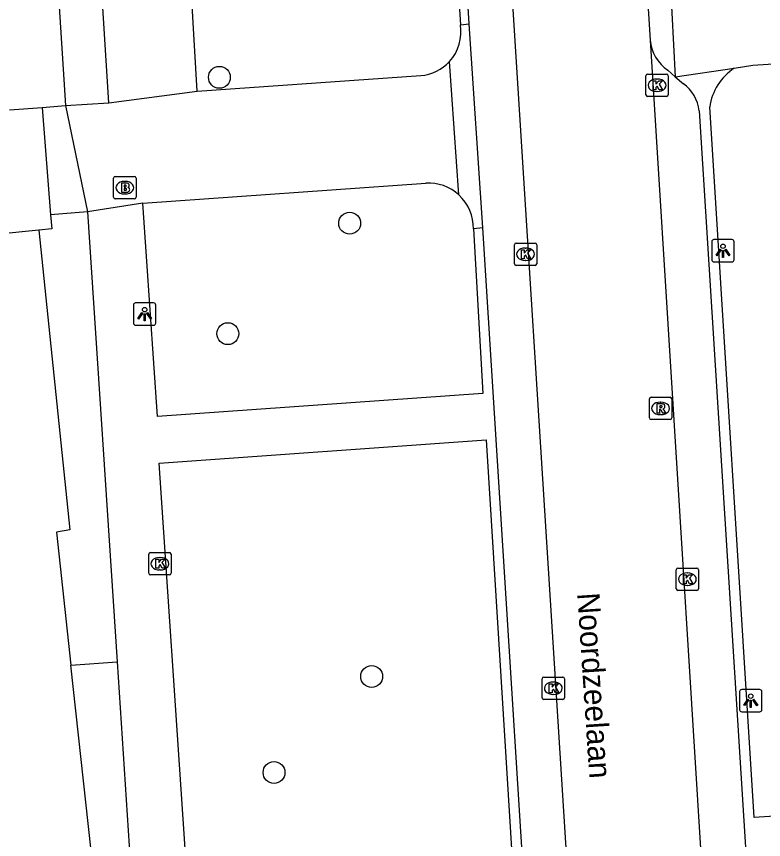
# Model space of a CAD drawing. Extents: x 159689 to 160786, y 387323 to 388339.
# Drawn here: x 160461.31 to 160494.74, y 387884.93 to 387921.75 of the extents above; entities that cross this region are included whole.
import ezdxf

# ---------------------------------------------------------------- set-up
doc = ezdxf.new("R2010")
doc.units = 0
for name, color, linetype in [('IMGEO_Boom', 7, 'Continuous'), ('IMGEO_Brandkraan', 7, 'Continuous'), ('IMGEO_Kolk', 7, 'Continuous'), ('IMGEO_Lichtpunt', 7, 'Continuous'), ('IMGEO_Openbare_ruimte_label', 7, 'Continuous'), ('IMGEO_Pand', 7, 'Continuous'), ('IMGEO_Rijbaan_lokaal_gesloten', 7, 'Continuous'), ('IMGEO_Rijbaan_lokaal_open', 7, 'Continuous'), ('IMGEO_Rioolput', 7, 'Continuous'), ('IMGEO_Voetpad_open', 7, 'Continuous')]:
    doc.layers.add(name, color=color, linetype=linetype)

msp = doc.modelspace()

# ---------------------------------------------------------------- linework, layer by layer
at = {"layer": 'IMGEO_Boom'}
for centre in [(160470.395, 387919.029), (160476.224, 387912.502), (160470.771, 387907.563), (160477.207, 387892.227), (160472.84, 387887.929)]:
    msp.add_circle(centre, 0.489, dxfattribs=at)
at = {"layer": 'IMGEO_Brandkraan'}
for p, q in [((160465.663, 387913.667), (160465.663, 387914.519)), ((160465.738, 387914.593), (160466.59, 387914.593)), ((160466.664, 387914.519), (160466.664, 387913.667)), ((160466.151, 387914.373), (160466.176, 387914.373)), ((160466.174, 387913.813), (160466.149, 387913.813)), ((160466.59, 387913.593), (160465.738, 387913.593))]:
    msp.add_line(p, q, dxfattribs=at)
for points in [[(160465.663, 387913.667), (160465.663, 387914.519)], [(160465.738, 387914.593), (160466.59, 387914.593)], [(160466.664, 387914.519), (160466.664, 387913.667)], [(160466.011, 387914.293), (160466.011, 387913.893), (160466.224, 387913.893)], [(160466.242, 387914.293), (160466.011, 387914.293)], [(160466.19, 387914.212), (160466.136, 387914.212), (160466.136, 387914.136)], [(160466.136, 387914.136), (160466.189, 387914.136)], [(160466.198, 387914.06), (160466.136, 387914.06), (160466.136, 387913.979)], [(160466.136, 387913.979), (160466.198, 387913.979)], [(160466.59, 387913.593), (160465.738, 387913.593)]]:
    msp.add_lwpolyline(points, dxfattribs=at)
for centre, radius, start, end in [((160465.74, 387914.517), 0.0765, 91.552, 178.448), ((160465.74, 387914.517), 0.0765, 91.552, 178.448), ((160466.588, 387914.517), 0.0765, 1.552, 88.448), ((160466.588, 387914.517), 0.0765, 1.552, 88.448), ((160466.191, 387914.174), 0.0379, 267.8285, 90.9355), ((160466.246, 387914.148), 0.145, 59.4692, 91.5367), ((160466.271, 387914.195), 0.0922, 285.5137, 58.1501), ((160466.199, 387914.019), 0.0404, 269.8759, 90.5077), ((160466.23, 387914.144), 0.251, 268.6676, 293.5347), ((160466.276, 387914.003), 0.105, 301.3115, 78.989), ((160465.74, 387913.669), 0.0765, 181.552, 268.448), ((160465.74, 387913.669), 0.0765, 181.552, 268.448), ((160466.588, 387913.669), 0.0765, 271.552, 358.448), ((160466.588, 387913.669), 0.0765, 271.552, 358.448)]:
    msp.add_arc(centre, radius, start, end, dxfattribs=at)
for centre, major_axis, ratio, start_param, end_param in [((160466.15, 387914.093), (-0.387, 0.002), 0.722429, 4.712389, 7.853982), ((160466.175, 387914.093), (-0.39, 0.002), 0.717154, 1.570796, 4.712389)]:
    msp.add_ellipse(centre, major_axis=major_axis, ratio=ratio, start_param=start_param, end_param=end_param, dxfattribs=at)
at = {"layer": 'IMGEO_Kolk'}
for p, q in [((160489.477, 387918.247), (160489.477, 387919.099)), ((160489.552, 387919.173), (160490.404, 387919.173)), ((160489.965, 387918.953), (160489.99, 387918.953)), ((160490.478, 387919.099), (160490.478, 387918.247)), ((160490.404, 387918.173), (160489.552, 387918.173)), ((160489.988, 387918.393), (160489.963, 387918.393)), ((160483.667, 387911.613), (160484.519, 387911.613)), ((160483.592, 387910.687), (160483.592, 387911.539)), ((160484.08, 387911.393), (160484.105, 387911.393)), ((160484.593, 387911.539), (160484.593, 387910.687)), ((160484.103, 387910.833), (160484.078, 387910.833)), ((160484.519, 387910.613), (160483.667, 387910.613)), ((160467.234, 387896.844), (160467.234, 387897.696)), ((160467.309, 387897.77), (160468.161, 387897.77)), ((160468.235, 387897.696), (160468.235, 387896.844)), ((160467.722, 387897.55), (160467.747, 387897.55)), ((160467.745, 387896.99), (160467.72, 387896.99)), ((160490.833, 387896.151), (160490.833, 387897.003)), ((160490.908, 387897.077), (160491.76, 387897.077)), ((160491.321, 387896.857), (160491.346, 387896.857)), ((160491.834, 387897.003), (160491.834, 387896.151)), ((160468.161, 387896.77), (160467.309, 387896.77)), ((160491.344, 387896.297), (160491.319, 387896.297)), ((160491.76, 387896.077), (160490.908, 387896.077)), ((160484.836, 387891.273), (160484.836, 387892.125)), ((160484.911, 387892.199), (160485.763, 387892.199)), ((160485.837, 387892.125), (160485.837, 387891.273)), ((160485.324, 387891.979), (160485.349, 387891.979)), ((160485.347, 387891.419), (160485.322, 387891.419)), ((160485.763, 387891.199), (160484.911, 387891.199))]:
    msp.add_line(p, q, dxfattribs=at)
for points in [[(160489.477, 387918.247), (160489.477, 387919.099)], [(160489.552, 387919.173), (160490.404, 387919.173)], [(160490.478, 387919.099), (160490.478, 387918.247)], [(160489.798, 387918.873), (160489.921, 387918.873), (160489.921, 387918.722), (160490.051, 387918.873), (160490.215, 387918.873), (160490.069, 387918.722), (160490.222, 387918.473), (160490.07, 387918.473), (160489.985, 387918.637), (160489.921, 387918.57), (160489.921, 387918.473), (160489.798, 387918.473), (160489.798, 387918.873)], [(160490.404, 387918.173), (160489.552, 387918.173)], [(160483.667, 387911.613), (160484.519, 387911.613)], [(160483.592, 387910.687), (160483.592, 387911.539)], [(160483.913, 387911.313), (160484.036, 387911.313), (160484.036, 387911.162), (160484.166, 387911.313), (160484.33, 387911.313), (160484.184, 387911.162), (160484.337, 387910.913), (160484.185, 387910.913), (160484.1, 387911.077), (160484.036, 387911.01), (160484.036, 387910.913), (160483.913, 387910.913), (160483.913, 387911.313)], [(160484.593, 387911.539), (160484.593, 387910.687)], [(160484.519, 387910.613), (160483.667, 387910.613)], [(160467.234, 387896.844), (160467.234, 387897.696)], [(160467.309, 387897.77), (160468.161, 387897.77)], [(160468.235, 387897.696), (160468.235, 387896.844)], [(160467.555, 387897.47), (160467.678, 387897.47), (160467.678, 387897.319), (160467.808, 387897.47), (160467.972, 387897.47), (160467.826, 387897.319), (160467.979, 387897.07), (160467.827, 387897.07), (160467.742, 387897.234), (160467.678, 387897.167), (160467.678, 387897.07), (160467.555, 387897.07), (160467.555, 387897.47)], [(160490.833, 387896.151), (160490.833, 387897.003)], [(160490.908, 387897.077), (160491.76, 387897.077)], [(160491.834, 387897.003), (160491.834, 387896.151)], [(160468.161, 387896.77), (160467.309, 387896.77)], [(160491.154, 387896.777), (160491.277, 387896.777), (160491.277, 387896.626), (160491.407, 387896.777), (160491.571, 387896.777), (160491.425, 387896.626), (160491.578, 387896.377), (160491.426, 387896.377), (160491.341, 387896.541), (160491.277, 387896.474), (160491.277, 387896.377), (160491.154, 387896.377), (160491.154, 387896.777)], [(160491.76, 387896.077), (160490.908, 387896.077)], [(160484.836, 387891.273), (160484.836, 387892.125)], [(160484.911, 387892.199), (160485.763, 387892.199)], [(160485.837, 387892.125), (160485.837, 387891.273)], [(160485.157, 387891.899), (160485.28, 387891.899), (160485.28, 387891.748), (160485.41, 387891.899), (160485.574, 387891.899), (160485.428, 387891.748), (160485.581, 387891.499), (160485.429, 387891.499), (160485.344, 387891.663), (160485.28, 387891.596), (160485.28, 387891.499), (160485.157, 387891.499), (160485.157, 387891.899)], [(160485.763, 387891.199), (160484.911, 387891.199)]]:
    msp.add_lwpolyline(points, dxfattribs=at)
for centre, start, end in [((160489.554, 387919.097), 91.552, 178.448), ((160489.554, 387919.097), 91.552, 178.448), ((160490.402, 387919.097), 1.552, 88.448), ((160490.402, 387919.097), 1.552, 88.448), ((160489.554, 387918.249), 181.552, 268.448), ((160489.554, 387918.249), 181.552, 268.448), ((160490.402, 387918.249), 271.552, 358.448), ((160490.402, 387918.249), 271.552, 358.448), ((160483.669, 387911.537), 91.552, 178.448), ((160483.669, 387911.537), 91.552, 178.448), ((160484.517, 387911.537), 1.552, 88.448), ((160484.517, 387911.537), 1.552, 88.448), ((160483.669, 387910.689), 181.552, 268.448), ((160483.669, 387910.689), 181.552, 268.448), ((160484.517, 387910.689), 271.552, 358.448), ((160484.517, 387910.689), 271.552, 358.448), ((160467.311, 387897.694), 91.552, 178.448), ((160467.311, 387897.694), 91.552, 178.448), ((160468.159, 387897.694), 1.552, 88.448), ((160468.159, 387897.694), 1.552, 88.448), ((160467.311, 387896.846), 181.552, 268.448), ((160467.311, 387896.846), 181.552, 268.448), ((160468.159, 387896.846), 271.552, 358.448), ((160468.159, 387896.846), 271.552, 358.448), ((160490.91, 387897.001), 91.552, 178.448), ((160490.91, 387897.001), 91.552, 178.448), ((160491.758, 387897.001), 1.552, 88.448), ((160491.758, 387897.001), 1.552, 88.448), ((160490.91, 387896.153), 181.552, 268.448), ((160490.91, 387896.153), 181.552, 268.448), ((160491.758, 387896.153), 271.552, 358.448), ((160491.758, 387896.153), 271.552, 358.448), ((160484.913, 387892.123), 91.552, 178.448), ((160484.913, 387892.123), 91.552, 178.448), ((160485.761, 387892.123), 1.552, 88.448), ((160485.761, 387892.123), 1.552, 88.448), ((160484.913, 387891.275), 181.552, 268.448), ((160484.913, 387891.275), 181.552, 268.448), ((160485.761, 387891.275), 271.552, 358.448), ((160485.761, 387891.275), 271.552, 358.448)]:
    msp.add_arc(centre, 0.0765, start, end, dxfattribs=at)
for centre, major_axis, ratio, start_param, end_param in [((160489.964, 387918.673), (-0.387, 0.002), 0.722429, 4.712389, 7.853982), ((160489.989, 387918.673), (-0.39, 0.002), 0.717154, 1.570796, 4.712389), ((160484.079, 387911.113), (-0.387, 0.002), 0.722429, 4.712389, 7.853982), ((160484.104, 387911.113), (-0.39, 0.002), 0.717154, 1.570796, 4.712389), ((160467.721, 387897.27), (-0.387, 0.002), 0.722429, 4.712389, 7.853982), ((160467.746, 387897.27), (-0.39, 0.002), 0.717154, 1.570796, 4.712389), ((160491.32, 387896.577), (-0.387, 0.002), 0.722429, 4.712389, 7.853982), ((160491.345, 387896.577), (-0.39, 0.002), 0.717154, 1.570796, 4.712389), ((160485.323, 387891.699), (-0.387, 0.002), 0.722429, 4.712389, 7.853982), ((160485.348, 387891.699), (-0.39, 0.002), 0.717154, 1.570796, 4.712389)]:
    msp.add_ellipse(centre, major_axis=major_axis, ratio=ratio, start_param=start_param, end_param=end_param, dxfattribs=at)
at = {"layer": 'IMGEO_Lichtpunt'}
for p, q in [((160492.429, 387911.673), (160492.429, 387910.866)), ((160492.429, 387911.673), (160492.429, 387910.866)), ((160493.331, 387911.768), (160492.523, 387911.768)), ((160493.331, 387911.768), (160492.523, 387911.768)), ((160493.425, 387910.866), (160493.425, 387911.673)), ((160493.425, 387910.866), (160493.425, 387911.673)), ((160492.523, 387910.772), (160493.331, 387910.772)), ((160492.523, 387910.772), (160493.331, 387910.772)), ((160466.551, 387908.839), (160466.551, 387908.032)), ((160466.551, 387908.839), (160466.551, 387908.032)), ((160467.453, 387908.934), (160466.645, 387908.934)), ((160467.453, 387908.934), (160466.645, 387908.934)), ((160467.547, 387908.032), (160467.547, 387908.839)), ((160467.547, 387908.032), (160467.547, 387908.839)), ((160466.645, 387907.938), (160467.453, 387907.938)), ((160466.645, 387907.938), (160467.453, 387907.938)), ((160493.67, 387891.547), (160493.67, 387890.74)), ((160493.67, 387891.547), (160493.67, 387890.74)), ((160494.572, 387891.642), (160493.764, 387891.642)), ((160494.572, 387891.642), (160493.764, 387891.642)), ((160494.666, 387890.74), (160494.666, 387891.547)), ((160494.666, 387890.74), (160494.666, 387891.547)), ((160493.764, 387890.646), (160494.572, 387890.646)), ((160493.764, 387890.646), (160494.572, 387890.646))]:
    msp.add_line(p, q, dxfattribs=at)
for points in [[(160492.803, 387911.337), (160492.842, 387911.309), (160492.654, 387911.047), (160492.616, 387911.074), (160492.803, 387911.337)], [(160492.905, 387911.289), (160492.952, 387911.289), (160492.952, 387910.967), (160492.905, 387910.967), (160492.905, 387911.289)], [(160493.015, 387911.309), (160493.053, 387911.336), (160493.24, 387911.074), (160493.201, 387911.046), (160493.015, 387911.309)], [(160466.925, 387908.503), (160466.964, 387908.475), (160466.776, 387908.213), (160466.738, 387908.24), (160466.925, 387908.503)], [(160467.027, 387908.455), (160467.074, 387908.455), (160467.074, 387908.133), (160467.027, 387908.133), (160467.027, 387908.455)], [(160467.137, 387908.475), (160467.175, 387908.502), (160467.362, 387908.24), (160467.323, 387908.212), (160467.137, 387908.475)], [(160494.044, 387891.211), (160494.083, 387891.183), (160493.895, 387890.921), (160493.857, 387890.948), (160494.044, 387891.211)], [(160494.146, 387891.163), (160494.193, 387891.163), (160494.193, 387890.841), (160494.146, 387890.841), (160494.146, 387891.163)], [(160494.256, 387891.183), (160494.294, 387891.21), (160494.481, 387890.948), (160494.442, 387890.92), (160494.256, 387891.183)]]:
    msp.add_lwpolyline(points, dxfattribs=at)
for centre in [(160492.928, 387911.471), (160467.05, 387908.637), (160494.169, 387891.345)]:
    msp.add_circle(centre, 0.0994, dxfattribs=at)
for centre, start, end in [((160492.523, 387911.673), 90, 180), ((160492.523, 387911.673), 90, 180), ((160493.331, 387911.673), 0, 90), ((160493.331, 387911.673), 0, 90), ((160492.523, 387910.866), 180, 270), ((160492.523, 387910.866), 180, 270), ((160493.331, 387910.866), 270, 0), ((160493.331, 387910.866), 270, 360), ((160466.645, 387908.839), 90, 180), ((160466.645, 387908.839), 90, 180), ((160467.453, 387908.839), 0, 90), ((160467.453, 387908.839), 0, 90), ((160466.645, 387908.032), 180, 270), ((160466.645, 387908.032), 180, 270), ((160467.453, 387908.032), 270, 0), ((160467.453, 387908.032), 270, 360), ((160493.764, 387891.547), 90, 180), ((160493.764, 387891.547), 90, 180), ((160494.572, 387891.547), 0, 90), ((160494.572, 387891.547), 0, 90), ((160493.764, 387890.74), 180, 270), ((160493.764, 387890.74), 180, 270), ((160494.572, 387890.74), 270, 0), ((160494.572, 387890.74), 270, 360)]:
    msp.add_arc(centre, 0.0946, start, end, dxfattribs=at)
at = {"layer": 'IMGEO_Pand'}
for points in [[(160462.317, 387912.197), (160458.606, 387911.814)], [(160462.317, 387912.197), (160463.71, 387898.792), (160463.109, 387898.681), (160463.754, 387892.739)], [(160434.387, 387872.378), (160441.512, 387865.573), (160448.34, 387872.659), (160448.806, 387872.178), (160449.46, 387872.85), (160449.217, 387883.824), (160452.766, 387883.881), (160452.788, 387882.941), (160455.753, 387880.521), (160455.353, 387880.014), (160455.67, 387876.141), (160461.231, 387876.541), (160462.182, 387877.699), (160461.718, 387882.054), (160464.878, 387882.388), (160463.754, 387892.739)]]:
    msp.add_lwpolyline(points, dxfattribs=at)
at = {"layer": 'IMGEO_Rijbaan_lokaal_gesloten'}
for points in [[(160486.83, 387869.924), (160482.047, 387945.687)], [(160489.324, 387926.125), (160489.667, 387920.697)], [(160489.667, 387920.697), (160493.912, 387852.689)]]:
    msp.add_lwpolyline(points, dxfattribs=at)
at = {"layer": 'IMGEO_Rijbaan_lokaal_open'}
for points in [[(160481.114, 387913.767), (160480.692, 387919.74)], [(160469.402, 387918.408), (160479.402, 387919.105)], [(160465.448, 387917.887), (160469.402, 387918.408)], [(160463.507, 387917.766), (160465.448, 387917.887)], [(160461, 387917.571), (160462.461, 387917.685)], [(160462.461, 387917.685), (160462.843, 387912.884)], [(160463.507, 387917.766), (160464.489, 387913.012)], [(160466.975, 387913.399), (160479.629, 387914.292)], [(160466.975, 387913.399), (160464.489, 387913.012)], [(160462.843, 387912.884), (160462.893, 387912.257), (160462.317, 387912.197)]]:
    msp.add_lwpolyline(points, dxfattribs=at)
for centre, radius, start, end in [((160479.235, 387921.073), 1.975, 274.8597, 317.5575), ((160479.759, 387912.297), 2, 47.3361, 93.7233)]:
    msp.add_arc(centre, radius, start, end, dxfattribs=at)
at = {"layer": 'IMGEO_Rioolput'}
for p, q in [((160489.635, 387903.792), (160489.635, 387904.644)), ((160489.71, 387904.718), (160490.562, 387904.718)), ((160490.636, 387904.644), (160490.636, 387903.792)), ((160490.123, 387904.498), (160490.148, 387904.498)), ((160490.146, 387903.938), (160490.121, 387903.938)), ((160490.562, 387903.718), (160489.71, 387903.718))]:
    msp.add_line(p, q, dxfattribs=at)
for points in [[(160489.635, 387903.792), (160489.635, 387904.644)], [(160489.71, 387904.718), (160490.562, 387904.718)], [(160490.636, 387904.644), (160490.636, 387903.792)], [(160490.224, 387904.416), (160489.972, 387904.418), (160489.972, 387904.018)], [(160490.15, 387904.337), (160490.096, 387904.337), (160490.096, 387904.256)], [(160490.096, 387904.256), (160490.148, 387904.256)], [(160489.972, 387904.018), (160490.096, 387904.018), (160490.096, 387904.18), (160490.107, 387904.18)], [(160490.154, 387904.151), (160490.225, 387904.018), (160490.365, 387904.018), (160490.3, 387904.144)], [(160490.562, 387903.718), (160489.71, 387903.718)]]:
    msp.add_lwpolyline(points, dxfattribs=at)
for centre, radius, start, end in [((160489.712, 387904.642), 0.0765, 91.552, 178.448), ((160489.712, 387904.642), 0.0765, 91.552, 178.448), ((160490.56, 387904.642), 0.0765, 1.552, 88.448), ((160490.56, 387904.642), 0.0765, 1.552, 88.448), ((160490.132, 387904.445), 0.19, 274.7715, 282.9687), ((160490.156, 387904.241), 0.0964, 77.0061, 93.1865), ((160490.17, 387904.298), 0.0378, 276.6634, 79.6772), ((160490.223, 387904.306), 0.109, 350.3612, 89.416), ((160490.221, 387904.306), 0.112, 277.5842, 350.9817), ((160490.205, 387904.091), 0.108, 29.5134, 73.7905), ((160490.106, 387904.127), 0.0533, 26.0293, 88.6989), ((160489.712, 387903.794), 0.0765, 181.552, 268.448), ((160489.712, 387903.794), 0.0765, 181.552, 268.448), ((160490.56, 387903.794), 0.0765, 271.552, 358.448), ((160490.56, 387903.794), 0.0765, 271.552, 358.448)]:
    msp.add_arc(centre, radius, start, end, dxfattribs=at)
for centre, major_axis, ratio, start_param, end_param in [((160490.122, 387904.218), (-0.387, 0.002), 0.722429, 4.712389, 7.853982), ((160490.147, 387904.218), (-0.39, 0.002), 0.717154, 1.570796, 4.712389)]:
    msp.add_ellipse(centre, major_axis=major_axis, ratio=ratio, start_param=start_param, end_param=end_param, dxfattribs=at)
at = {"layer": 'IMGEO_Voetpad_open'}
for points in [[(160481.576, 387921.417), (160478.018, 387978.784)], [(160465.448, 387917.887), (160461.629, 387978.493)], [(160480.812, 387927.127), (160481.179, 387921.382)], [(160469.402, 387918.408), (160468.931, 387926.346)], [(160489.324, 387926.125), (160490.409, 387926.222), (160490.791, 387919.046)], [(160463.005, 387925.68), (160463.507, 387917.766)], [(160481.179, 387921.382), (160481.576, 387921.417)], [(160482.177, 387912.29), (160481.576, 387921.417)], [(160493.433, 387919.436), (160494.269, 387919.572), (160496.323, 387919.702)], [(160490.465, 387919.343), (160490.791, 387919.046)], [(160490.791, 387919.046), (160493.433, 387919.436)], [(160490.791, 387919.046), (160491.154, 387918.744)], [(160462.461, 387917.685), (160463.507, 387917.766)], [(160491.859, 387917.528), (160495.721, 387856.138)], [(160498.469, 387886.183), (160494.317, 387885.921), (160492.334, 387917.703)], [(160481.761, 387912.249), (160482.178, 387904.888), (160467.626, 387903.855), (160466.975, 387913.399)], [(160464.489, 387913.012), (160462.843, 387912.884)], [(160464.489, 387913.012), (160465.817, 387892.875)], [(160482.177, 387912.29), (160481.761, 387912.249)], [(160484.653, 387872.974), (160482.177, 387912.29)], [(160469.936, 387868.6), (160467.695, 387901.767), (160482.33, 387902.816), (160484.409, 387869.362), (160469.936, 387868.6)], [(160463.754, 387892.739), (160465.817, 387892.875)], [(160465.817, 387892.875), (160466.721, 387879.166)]]:
    msp.add_lwpolyline(points, dxfattribs=at)
for centre, radius, start, end in [((160479.242, 387921.063), 1.963, 317.6151, 9.3453), ((160491.496, 387920.863), 1.836, 185.1758, 235.8514), ((160494.794, 387917.358), 2.484, 123.2222, 172.0153), ((160490.13, 387917.338), 1.74, 6.2755, 53.9322), ((160479.759, 387912.293), 2.003, 358.7551, 47.4141)]:
    msp.add_arc(centre, radius, start, end, dxfattribs=at)

# ---------------------------------------------------------------- texts
at = {"layer": 'IMGEO_Openbare_ruimte_label'}
msp.add_text('Noordzeelaan', height=1, rotation=273.7836, dxfattribs=at).set_placement((160486.404, 387895.944))

doc.saveas('drawing.dxf')
